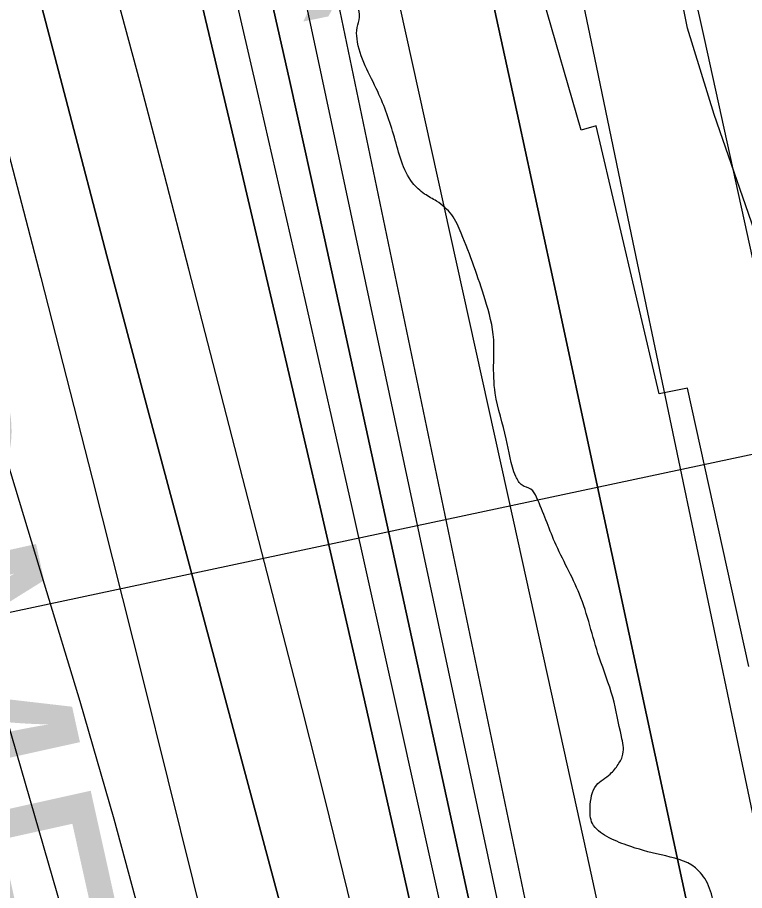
# Model space of a CAD drawing. Extents: x 3419139 to 3457078, y 540382 to 565875.
# Drawn here: x 3438070.9 to 3438391.5, y 560738.5 to 561123.3 of the extents above; entities that cross this region are included whole.
import ezdxf

# ---------------------------------------------------------------- set-up
doc = ezdxf.new("R2010")
doc.units = 0
for name, color, linetype in [('V-CHAN-NAID', 7, 'Continuous'), ('V-RIVR-EDGE', 7, 'Continuous'), ('V-RIVR-RANG', 7, 'Continuous'), ('V-RRAP-RVMT', 7, 'Continuous'), ('V-RRAP-RVMT-IDEN', 7, 'Continuous'), ('V-SITE-VEGE', 7, 'Continuous'), ('V-TOPO-DPTH', 7, 'Continuous'), ('V-TOPO-MAJR', 7, 'Continuous'), ('V-TOPO-MINR', 7, 'Continuous'), ('V-TOPO-WATR', 7, 'Continuous')]:
    doc.layers.add(name, color=color, linetype=linetype)

msp = doc.modelspace()

# ---------------------------------------------------------------- linework, layer by layer
at = {"layer": 'V-RIVR-EDGE'}
msp.add_spline([(3438342.88, 560655.87), (3438343.61, 560665.03), (3438343.61, 560668.91), (3438345.03, 560669.61), (3438348.9, 560669.95), (3438357.37, 560673.81), (3438365.14, 560680.48), (3438375.4, 560698.43), (3438378.95, 560707.93), (3438379.32, 560717.09), (3438377.95, 560731.9), (3438375.16, 560741.77), (3438369.89, 560748.48), (3438354.75, 560754.15), (3438339.61, 560758.42), (3438330.81, 560762.32), (3438324.48, 560767.97), (3438323.44, 560775.02), (3438326.28, 560784.88), (3438332.29, 560789.8), (3438335.82, 560794.02), (3438337.95, 560798.6), (3438337.26, 560806.35), (3438333.43, 560823.63), (3438327.48, 560841.26), (3438318.74, 560869.12), (3438307.87, 560892.05), (3438299.82, 560911.8), (3438297.36, 560915.33), (3438293.49, 560917.1), (3438290.68, 560920.99), (3438286.49, 560937.56), (3438281.61, 560957.66), (3438280.94, 560971.4), (3438280.96, 560981.27), (3438277.13, 560998.9), (3438266.63, 561028.17), (3438262.42, 561036.28), (3438255.74, 561042.29), (3438250.46, 561045.47), (3438245.19, 561050.42), (3438237.13, 561070.53), (3438229.78, 561090.63), (3438220.68, 561113.91), (3438220.69, 561118.84), (3438221.76, 561123.42), (3438220.71, 561128.36), (3438217.91, 561134.35), (3438217.57, 561141.05), (3438216.54, 561148.8), (3438213.74, 561156.21), (3438207.06, 561163.63), (3438202.49, 561169.63), (3438195.84, 561185.5), (3438190.96, 561206.66), (3438188.2, 561230.98), (3438180.24, 561290.2), (3438176.08, 561316.99), (3438173.67, 561339.19), (3438171.95, 561359.28), (3438171.67, 561386.77), (3438170.98, 561391.35), (3438166.76, 561397), (3438163.61, 561404.76), (3438161.52, 561414.98), (3438159.76, 561417.81), (3438159.07, 561420.98), (3438155.93, 561435.08), (3438155.6, 561442.48), (3438155.96, 561446.36), (3438158.43, 561447.41), (3438160.2, 561449.52), (3438161.61, 561453.39), (3438161.63, 561459.74), (3438159.19, 561470.31), (3438151.83, 561485.84), (3438138.88, 561521.46), (3438129.08, 561550.73), (3438126.66, 561567.3), (3438127.03, 561574.34), (3438128.46, 561582.8), (3438127.07, 561593.02), (3438122.18, 561606.77), (3438118.68, 561618.76), (3438116.25, 561632.16), (3438113.45, 561639.92), (3438103.29, 561664.96), (3438094.89, 561686.48), (3438081.95, 561725.98), (3438071.11, 561759.48), (3438064.83, 561787.33), (3438056.46, 561822.24), (3438050.18, 561847.98), (3438044.95, 561869.84), (3438043.57, 561882.17), (3438043.26, 561898.74), (3438042.97, 561924.46), (3438038.83, 561957.95), (3438028.7, 561994.62), (3438022.76, 562017.54), (3438014.35, 562034.47), (3438009.1, 562048.93), (3438002.83, 562077.84), (3438000.83, 562123.66), (3438000.24, 562172.64), (3437999.64, 562213.51), (3437999.35, 562240.65), (3437995.89, 562265.32), (3437989.94, 562281.9), (3437988.2, 562291.07), (3437988.25, 562309.39), (3437987.93, 562321.37), (3437985.5, 562336.18), (3437981.66, 562353.1), (3437982.02, 562356.62), (3437983.09, 562362.61), (3437982.4, 562365.78), (3437979.59, 562371.78), (3437975.76, 562388), (3437974.72, 562394.34), (3437976.13, 562395.75), (3437980.72, 562398.56), (3437980.73, 562402.79), (3437978.98, 562408.08), (3437977.93, 562409.84), (3437977.93, 562413.01), (3437977.94, 562415.83), (3437973.72, 562418.31), (3437973.02, 562420.42), (3437973.73, 562422.54), (3437974.79, 562425.35), (3437971.63, 562429.94), (3437969.19, 562440.17), (3437969.9, 562440.17), (3437969.56, 562448.27), (3437967.48, 562462.37), (3437964.69, 562474.01), (3437961.89, 562479.3), (3437954.85, 562484.95), (3437945.7, 562488.85), (3437941.84, 562493.44), (3437937.62, 562499.8), (3437932.36, 562509.68), (3437927.81, 562519.91), (3437923.95, 562528.73), (3437917.99, 562537.55), (3437909.9, 562545.32), (3437903.21, 562548.86), (3437891.95, 562555.58), (3437882.81, 562562.65), (3437881.06, 562565.83), (3437880.71, 562569), (3437877.91, 562578.17), (3437874.06, 562585.23), (3437865.27, 562594.06), (3437859.65, 562601.12), (3437852.98, 562611.36), (3437849.48, 562620.17), (3437846.31, 562623.71), (3437841.74, 562627.24), (3437835.41, 562630.78), (3437835.06, 562632.54), (3437830.49, 562638.19), (3437822.77, 562648.78), (3437821.01, 562649.49), (3437817.84, 562651.26), (3437815.38, 562654.44), (3437804.84, 562667.86), (3437790.09, 562685.86), (3437788.33, 562689.39), (3437787.28, 562691.86), (3437777.45, 562705.28), (3437768.32, 562717.28), (3437765.16, 562724.33), (3437761.3, 562727.51), (3437752.85, 562732.47), (3437746.52, 562739.18), (3437743.02, 562745.53), (3437742.32, 562750.11), (3437743.73, 562750.81), (3437746.55, 562750.81), (3437746.2, 562751.87), (3437740.94, 562760.34), (3437733.57, 562773.39), (3437720.93, 562792.45), (3437718.84, 562799.15), (3437710.77, 562813.97), (3437703.05, 562828.09), (3437703.41, 562830.55), (3437702.71, 562834.08), (3437697.1, 562842.55), (3437692.52, 562843.97), (3437691.1, 562841.51), (3437691.08, 562833.05), (3437689.32, 562832.7), (3437688.97, 562835.17), (3437687.93, 562839.4), (3437688.64, 562842.92), (3437691.47, 562846.09), (3437691.12, 562848.55), (3437686.56, 562858.43), (3437680.61, 562872.89), (3437680.62, 562875.71), (3437680.98, 562879.23), (3437680.63, 562879.94), (3437677.46, 562882.41), (3437674.66, 562890.17), (3437672.9, 562891.24), (3437669.03, 562891.6), (3437668.68, 562893.71), (3437668.69, 562896.53), (3437667.28, 562897.94), (3437662.01, 562905), (3437656.4, 562916.29), (3437649.04, 562932.87), (3437648.36, 562943.1), (3437648.74, 562953.31), (3437648.04, 562956.49), (3437645.58, 562958.61), (3437644.88, 562960.72), (3437642.08, 562966.72), (3437638.94, 562980.82), (3437636.17, 563000.21), (3437634.44, 563011.14), (3437634.44, 563013.6), (3437634.8, 563016.42), (3437634.81, 563018.54), (3437630.94, 563023.13), (3437627.43, 563027.72), (3437626.39, 563034.41), (3437624.31, 563048.51), (3437623.97, 563055.21), (3437621.17, 563060.5), (3437617.65, 563064.04), (3437616.25, 563067.21), (3437613.1, 563074.62), (3437609.59, 563079.21), (3437609.24, 563083.44), (3437606.45, 563094.72), (3437606.83, 563102.82), (3437605.78, 563106.35), (3437604.72, 563108.11), (3437604.38, 563110.58), (3437604.39, 563114.11), (3437602.99, 563119.4), (3437600.53, 563123.28), (3437597.72, 563123.64), (3437593.5, 563127.17), (3437591.41, 563136.69), (3437587.56, 563150.79), (3437587.22, 563155.73), (3437588.99, 563157.84), (3437589.35, 563160.3), (3437589.71, 563163.47), (3437588.32, 563172.99), (3437585.18, 563183.57), (3437578.15, 563192.75), (3437577.82, 563199.09), (3437576.07, 563204.74), (3437575.01, 563205.09), (3437574.66, 563203.33), (3437573.24, 563199.11), (3437571.83, 563199.81), (3437571.83, 563201.58), (3437570.46, 563214.97), (3437571.53, 563220.6), (3437572.24, 563223.77), (3437570.49, 563226.95), (3437569.8, 563232.94), (3437566, 563266.07), (3437563.23, 563283.7), (3437560.07, 563288.99), (3437560.07, 563291.81), (3437561.85, 563298.86), (3437561.87, 563304.14), (3437560.13, 563313.31), (3437558.38, 563319.3), (3437557.69, 563323.53), (3437556.28, 563324.59), (3437554.88, 563327.77), (3437554.89, 563331.64), (3437555.61, 563340.45), (3437555.27, 563345.39), (3437554.23, 563352.08), (3437550.39, 563367.25), (3437542.69, 563386.29), (3437542.35, 563392.99), (3437539.55, 563398.63), (3437536.75, 563406.39), (3437534.65, 563414.15), (3437532.57, 563425.08), (3437529.07, 563436.01), (3437521.7, 563446.6), (3437521, 563449.77), (3437520.66, 563455.76), (3437519.26, 563457.88), (3437516.8, 563459.65), (3437515.04, 563463.88), (3437515.06, 563469.52), (3437516.83, 563474.1), (3437516.85, 563480.79), (3437515.12, 563493.84), (3437512.68, 563504.06), (3437512.68, 563506.88), (3437513.4, 563509.7), (3437513.4, 563513.57), (3437512.02, 563521.68), (3437509.23, 563535.43), (3437508.53, 563537.55), (3437507.83, 563538.96), (3437507.49, 563543.19), (3437507.16, 563554.46), (3437501.58, 563577.38), (3437497.74, 563591.49), (3437496.71, 563602.76), (3437494.3, 563626.03), (3437495.04, 563638.01), (3437496.82, 563645.4), (3437498.95, 563654.21), (3437498.97, 563661.61), (3437496.54, 563673.94), (3437493.07, 563695.8), (3437488.88, 563713.43), (3437485.4, 563730.35), (3437482.97, 563746.92), (3437481.61, 563765.95), (3437480.62, 563792.38), (3437479.94, 563801.19), (3437477.5, 563814.94), (3437471.55, 563830.81), (3437468.42, 563847.03), (3437467.76, 563865), (3437469.9, 563876.27), (3437468.85, 563879.8), (3437465.7, 563885.8), (3437465, 563888.62), (3437465.01, 563891.44), (3437465.02, 563895.67), (3437462.58, 563906.24), (3437460.85, 563919.99), (3437459.48, 563935.15), (3437455.98, 563947.14), (3437453.88, 563953.48), (3437449.66, 563953.49), (3437447.19, 563955.61), (3437447.2, 563958.08), (3437447.21, 563960.55), (3437444.4, 563965.84), (3437444.4, 563967.6), (3437446.87, 563969.01), (3437447.24, 563972.18), (3437446.54, 563975), (3437443.03, 563982.76), (3437443.05, 563988.04), (3437444.47, 563992.27), (3437443.42, 563997.56), (3437436.77, 564013.08), (3437434.72, 564017.18)], degree=3, dxfattribs=at)
at = {"layer": 'V-RIVR-RANG'}
msp.add_line((3438784.02, 561013.45), (3437629.88, 560767.78), dxfattribs=at)
at = {"layer": 'V-RRAP-RVMT'}
for p, q in [((3438319.45, 561073.58), (3438287.65, 561184.47)), ((3438326.08, 561075.54), (3438319.45, 561073.58)), ((3438353.93, 560957.43), (3438326.08, 561075.54)), ((3438366.44, 560959.87), (3438353.93, 560957.43)), ((3438393.44, 560837.25), (3438366.44, 560959.87))]:
    msp.add_line(p, q, dxfattribs=at)
at = {"layer": 'V-SITE-VEGE'}
msp.add_lwpolyline([(3438672.28, 560361.51), (3438676.43, 560419.88), (3438677.3, 560487.55), (3438673.96, 560530.93), (3438658.38, 560569.1), (3438647.5, 560594.56), (3438614.57, 560646.59), (3438590.41, 560699), (3438570.45, 560736.74), (3438547.48, 560768.2), (3438518.53, 560789.02), (3438497.8, 560805.35), (3438476.19, 560828.51), (3438458.54, 560857.46), (3438449.57, 560879.49), (3438438.75, 560908.84), (3438423.21, 560949.94), (3438414.25, 560973.43), (3438394.57, 561033.08), (3438378.13, 561080.52), (3438366.45, 561118.64), (3438358.21, 561160.14)], dxfattribs=at)
at = {"layer": 'V-TOPO-DPTH'}
for points in [[(3438004.71, 562255.88), (3438076.09, 561993.59), (3438102.81, 561893.14), (3438128.75, 561792.49), (3438153.53, 561691.55), (3438177.53, 561590.41), (3438212.12, 561440.84), (3438218.2, 561414.33), (3438224.21, 561387.81), (3438230.13, 561361.27), (3438235.98, 561334.72), (3438258.24, 561232.78), (3438275.13, 561155.24), (3438291.97, 561077.69), (3438308.73, 561000.12), (3438325.44, 560922.53), (3438386.98, 560636.02), (3438390.38, 560620.29), (3438393.78, 560604.56), (3438397.21, 560588.83), (3438400.66, 560573.1), (3438516.42, 560047.04)], [(3437918.79, 562222.72), (3437999.26, 561913.84), (3438022.38, 561823.31), (3438044.91, 561732.63), (3438066.56, 561641.74), (3438087.62, 561550.71), (3438119.36, 561410.44), (3438124.12, 561389.44), (3438128.89, 561368.43), (3438133.67, 561347.43), (3438138.47, 561326.43), (3438160.12, 561231.77), (3438175.64, 561163.42), (3438191.02, 561095.03), (3438206.18, 561026.6), (3438221.21, 560958.14), (3438286.23, 560659.51), (3438294.15, 560623.15), (3438302.06, 560586.78), (3438309.97, 560550.42), (3438317.88, 560514.06), (3438389.66, 560183.85)], [(3437918.79, 562222.72), (3437999.26, 561913.84), (3438022.38, 561823.31), (3438044.91, 561732.63), (3438066.56, 561641.74), (3438087.62, 561550.71), (3438119.36, 561410.44), (3438124.12, 561389.44), (3438128.89, 561368.43), (3438133.67, 561347.43), (3438138.47, 561326.43), (3438160.12, 561231.77), (3438175.64, 561163.42), (3438191.02, 561095.03), (3438206.18, 561026.6), (3438221.21, 560958.14), (3438286.23, 560659.51), (3438294.15, 560623.15), (3438302.06, 560586.78), (3438309.97, 560550.42), (3438317.88, 560514.06), (3438389.66, 560183.85)], [(3438379.27, 560099.96), (3438288.3, 560533.24), (3438283.12, 560557.68), (3438277.87, 560582.09), (3438272.51, 560606.49), (3438267.08, 560630.87), (3438241.46, 560744.82), (3438223.03, 560826.14), (3438204.41, 560907.4), (3438185.5, 560988.61), (3438166.39, 561069.77), (3438114.51, 561288.48), (3438105.87, 561325.24), (3438097.33, 561362.02), (3438088.95, 561398.84), (3438080.67, 561435.68), (3437990.24, 561842.08), (3437974.27, 561912.18), (3437957.83, 561982.16), (3437940.68, 562051.98), (3437923.07, 562121.68)], [(3437923.07, 562121.68), (3437940.68, 562051.98), (3437957.83, 561982.16), (3437974.27, 561912.18), (3437990.24, 561842.08), (3438080.67, 561435.68), (3438088.95, 561398.84), (3438097.33, 561362.02), (3438105.87, 561325.24), (3438114.51, 561288.48), (3438166.39, 561069.77), (3438185.5, 560988.61), (3438204.41, 560907.4), (3438223.03, 560826.14), (3438241.46, 560744.82), (3438267.08, 560630.87), (3438272.51, 560606.49), (3438277.87, 560582.09), (3438283.12, 560557.68), (3438288.3, 560533.24), (3438379.27, 560099.96)], [(3438504.7, 559854.87), (3438340.84, 560521.32), (3438338.03, 560532.93), (3438335.26, 560544.56), (3438332.58, 560556.2), (3438329.94, 560567.85), (3438325.29, 560588.77), (3438324.76, 560591.18), (3438324.51, 560592.39), (3438324.25, 560593.6), (3438183.89, 561267.24)], [(3438504.7, 559854.87), (3438340.84, 560521.32), (3438338.03, 560532.93), (3438335.26, 560544.56), (3438332.58, 560556.2), (3438329.94, 560567.85), (3438325.29, 560588.77), (3438324.76, 560591.18), (3438324.51, 560592.39), (3438324.25, 560593.6), (3438183.89, 561267.24)], [(3438076.01, 561149.82), (3438093.1, 561084.02), (3438110.41, 561018.29), (3438127.88, 560952.59), (3438226.33, 560584.95), (3438226.75, 560583.36), (3438227.58, 560580.18), (3438228.63, 560576.06), (3438228.95, 560574.72), (3438229.41, 560572.71), (3438230.07, 560569.4), (3438230.49, 560567.19), (3438230.7, 560566.08), (3438373.31, 559788.09)], [(3438373.31, 559788.09), (3438230.7, 560566.08), (3438230.49, 560567.19), (3438230.07, 560569.4), (3438229.41, 560572.71), (3438228.95, 560574.72), (3438228.63, 560576.06), (3438227.58, 560580.18), (3438226.75, 560583.36), (3438226.33, 560584.95), (3438127.88, 560952.59), (3438110.41, 561018.29), (3438093.1, 561084.02), (3438076.01, 561149.82)], [(3438310.21, 560298.94), (3438296.29, 560368.6), (3438282.19, 560438.23), (3438258.77, 560552.74), (3438256.21, 560565.07), (3438253.59, 560577.39), (3438250.89, 560589.69), (3438248.14, 560601.98), (3438235.39, 560658.01), (3438226.05, 560698.26), (3438216.48, 560738.46), (3438206.56, 560778.57), (3438196.42, 560818.63), (3438146.51, 561012.29), (3438135.73, 561053.75), (3438124.83, 561095.19), (3438113.75, 561136.58)], [(3438310.21, 560298.94), (3438296.29, 560368.6), (3438282.19, 560438.23), (3438258.77, 560552.74), (3438256.21, 560565.07), (3438253.59, 560577.39), (3438250.89, 560589.69), (3438248.14, 560601.98), (3438235.39, 560658.01), (3438226.05, 560698.26), (3438216.48, 560738.46), (3438206.56, 560778.57), (3438196.42, 560818.63), (3438146.51, 561012.29), (3438135.73, 561053.75), (3438124.83, 561095.19), (3438113.75, 561136.58)]]:
    msp.add_lwpolyline(points, dxfattribs=at)
at = {"layer": 'V-TOPO-MAJR'}
msp.add_lwpolyline([(3437838.43, 562073.93), (3437857.9, 561992.67), (3437876.71, 561911.27), (3437894.55, 561829.64), (3437911.73, 561747.87), (3437978.65, 561419.56), (3437986.96, 561380.42), (3437995.7, 561341.37), (3438005.07, 561302.47), (3438014.86, 561263.67), (3438081.21, 561008.74), (3438103.87, 560920.22), (3438126.18, 560831.6), (3438148.25, 560742.92), (3438177.1, 560626), (3438184.24, 560595.66), (3438190.95, 560565.24), (3438197, 560534.68), (3438202.61, 560504.03), (3438255.42, 560197.37)], dxfattribs=at)
at = {"layer": 'V-TOPO-MINR'}
for points in [[(3438516.42, 560047.04), (3438400.66, 560573.1), (3438397.21, 560588.83), (3438393.78, 560604.56), (3438390.38, 560620.29), (3438386.98, 560636.02), (3438325.44, 560922.53), (3438308.73, 561000.12), (3438291.97, 561077.69), (3438275.13, 561155.24), (3438258.24, 561232.78), (3438235.98, 561334.72), (3438230.13, 561361.27), (3438224.21, 561387.81), (3438218.2, 561414.33), (3438212.12, 561440.84), (3438177.53, 561590.41), (3438153.53, 561691.55), (3438128.75, 561792.49), (3438102.81, 561893.14), (3438076.09, 561993.59), (3438004.71, 562255.88)], [(3438389.66, 560183.85), (3438317.88, 560514.06), (3438309.97, 560550.42), (3438302.06, 560586.78), (3438294.15, 560623.15), (3438286.23, 560659.51), (3438221.21, 560958.14), (3438206.18, 561026.6), (3438191.02, 561095.03), (3438175.64, 561163.42), (3438160.12, 561231.77), (3438138.47, 561326.43), (3438133.67, 561347.43), (3438128.89, 561368.43), (3438124.12, 561389.44), (3438119.36, 561410.44), (3438087.62, 561550.71), (3438066.56, 561641.74), (3438044.91, 561732.63), (3438022.38, 561823.31), (3437999.26, 561913.84), (3437918.79, 562222.72)], [(3438373.73, 560319.52), (3438358.43, 560386.84), (3438343.38, 560454.21), (3438316.6, 560575.55), (3438315.12, 560582.29), (3438313.65, 560589.03), (3438312.2, 560595.78), (3438310.75, 560602.52), (3438202.86, 561108.26), (3438193.41, 561152.21), (3438183.87, 561196.14), (3438174.2, 561240.04), (3438164.43, 561283.92), (3438160.76, 561300.28), (3438152.74, 561335.97), (3438144.69, 561371.64), (3438136.6, 561407.31), (3438128.49, 561442.97), (3438118.41, 561487.12), (3438104.96, 561544.79), (3438091.15, 561602.36), (3438076.79, 561659.8), (3438062.07, 561717.15), (3437931.62, 562215.39)], [(3438379.27, 560099.96), (3438288.3, 560533.24), (3438283.12, 560557.68), (3438277.87, 560582.09), (3438272.51, 560606.49), (3438267.08, 560630.87), (3438241.46, 560744.82), (3438223.03, 560826.14), (3438204.41, 560907.4), (3438185.5, 560988.61), (3438166.39, 561069.77), (3438114.51, 561288.48), (3438105.87, 561325.24), (3438097.33, 561362.02), (3438088.95, 561398.84), (3438080.67, 561435.68), (3437990.24, 561842.08), (3437974.27, 561912.18), (3437957.83, 561982.16), (3437940.68, 562051.98), (3437923.07, 562121.68)], [(3438420.07, 560319.59), (3438372.07, 560528.81), (3438364.27, 560563.07), (3438356.55, 560597.35), (3438348.93, 560631.65), (3438341.4, 560665.97), (3438334.24, 560698.81), (3438323.16, 560749.56), (3438312.05, 560800.3), (3438300.89, 560851.04), (3438289.71, 560901.76), (3438186.97, 561366.68), (3438185.53, 561373.17), (3438184.08, 561379.65), (3438182.63, 561386.14), (3438181.16, 561392.62), (3438033.42, 562043), (3438023.97, 562083.45)], [(3438574.18, 560145.77), (3438489.24, 560567.85), (3438483.87, 560594.41), (3438478.46, 560620.96), (3438473, 560647.5), (3438467.49, 560674.03), (3438436.55, 560822.46), (3438416.02, 560919.72), (3438395.18, 561016.91), (3438373.87, 561114), (3438352.25, 561211.03), (3438317.39, 561365.68), (3438312.92, 561385.32), (3438308.39, 561404.94), (3438303.78, 561424.54), (3438299.11, 561444.13), (3438208.21, 561821.53), (3438188.08, 561904.04), (3438167.63, 561986.47), (3438146.69, 562068.77)], [(3438447.63, 559845.29), (3438303.18, 560523.52), (3438296.65, 560553.99), (3438290.07, 560584.46), (3438283.42, 560614.91), (3438276.71, 560645.34), (3438238.96, 560815.64), (3438218.48, 560907.35), (3438197.79, 560999.01), (3438176.81, 561090.61), (3438155.63, 561182.16), (3438126.43, 561307.44), (3438119.74, 561336.32), (3438113.09, 561365.22), (3438106.51, 561394.13), (3438099.99, 561423.05), (3438047.77, 561655.78), (3438024.42, 561757.52), (3438000.39, 561859.1), (3437975.36, 561960.44), (3437949.66, 562061.62)], [(3438594.08, 559855.68), (3438443.44, 560543.93), (3438440.99, 560555.16), (3438438.56, 560566.4), (3438436.13, 560577.64), (3438433.73, 560588.88), (3438431.79, 560597.93), (3438430.36, 560604.65), (3438428.94, 560611.37), (3438427.54, 560618.09), (3438426.14, 560624.82), (3438424.74, 560631.54), (3438423.34, 560638.27), (3438421.94, 560644.99), (3438420.53, 560651.72), (3438390.66, 560794), (3438374.32, 560871.87), (3438358.01, 560949.74), (3438341.73, 561027.62), (3438325.47, 561105.5), (3438274.65, 561349.14)], [(3438164, 560037.15), (3438149.71, 560509.94), (3438143.97, 560544.47), (3438142.97, 560550.12), (3438141.88, 560555.75), (3438140.65, 560561.35), (3438139.34, 560566.93), (3438134.04, 560588.39), (3438129.84, 560604.63), (3438125.41, 560620.81), (3438120.64, 560636.9), (3438115.63, 560652.91), (3438114.95, 560655.02), (3438109.4, 560672.03), (3438103.83, 560689.03), (3438098.21, 560706.02), (3438092.56, 560723), (3437933.87, 561272.34)], [(3438221.14, 559933.8), (3438173.11, 560524.22), (3438169.88, 560542.38), (3438166.36, 560560.49), (3438162.43, 560578.5), (3438158.21, 560596.46), (3438141.16, 560665.5), (3438127.72, 560717.8), (3438113.63, 560769.92), (3438098.57, 560821.76), (3438082.86, 560873.43), (3437967.79, 561253.64)], [(3438076.01, 561149.82), (3438093.1, 561084.02), (3438110.41, 561018.29), (3438127.88, 560952.59), (3438226.33, 560584.95), (3438226.75, 560583.36), (3438227.58, 560580.18), (3438228.63, 560576.06), (3438228.95, 560574.72), (3438229.41, 560572.71), (3438230.07, 560569.4), (3438230.49, 560567.19), (3438230.7, 560566.08), (3438373.31, 559788.09)], [(3438310.21, 560298.94), (3438296.29, 560368.6), (3438282.19, 560438.23), (3438258.77, 560552.74), (3438256.21, 560565.07), (3438253.59, 560577.39), (3438250.89, 560589.69), (3438248.14, 560601.98), (3438235.39, 560658.01), (3438226.05, 560698.26), (3438216.48, 560738.46), (3438206.56, 560778.57), (3438196.42, 560818.63), (3438146.51, 561012.29), (3438135.73, 561053.75), (3438124.83, 561095.19), (3438113.75, 561136.58)]]:
    msp.add_lwpolyline(points, dxfattribs=at)
at = {"layer": 'V-TOPO-WATR'}
msp.add_lwpolyline([(3438504.7, 559854.87), (3438340.84, 560521.32), (3438338.03, 560532.93), (3438335.26, 560544.56), (3438332.58, 560556.2), (3438329.94, 560567.85), (3438325.29, 560588.77), (3438324.76, 560591.18), (3438324.51, 560592.39), (3438324.25, 560593.6), (3438183.89, 561267.24)], dxfattribs=at)

# ---------------------------------------------------------------- texts
at = {"layer": 'V-CHAN-NAID'}
msp.add_text('ERGON ST JAMES (160.7)', height=100, rotation=11.4526, dxfattribs=at).set_placement((3436624.29, 560833.6))
at = {"layer": 'V-RRAP-RVMT-IDEN'}
msp.add_text('ROME-', height=100, rotation=282.5076, dxfattribs=at).set_placement((3437935.68, 561076.07))

doc.saveas('drawing.dxf')
